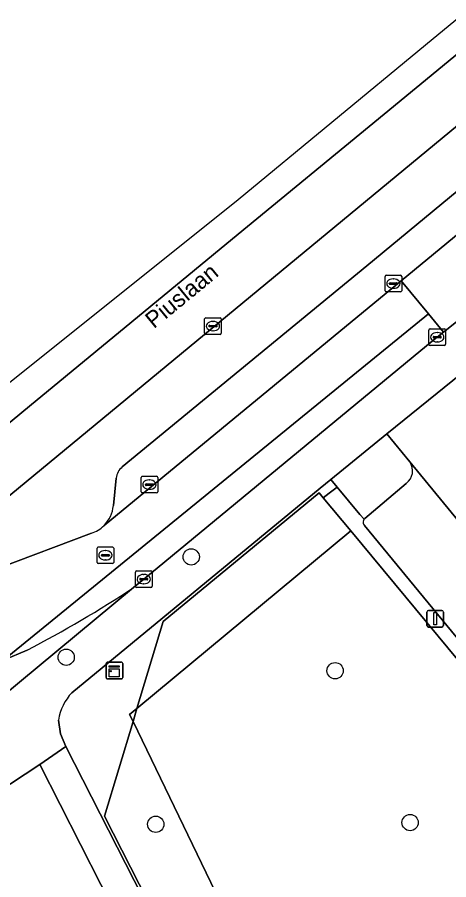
# Model space of a CAD drawing. Extents: x 162344 to 162869, y 381217 to 381818.
# Drawn here: x 162385.8 to 162411.7, y 381681.2 to 381732.9 of the extents above; entities that cross this region are included whole.
import ezdxf

# ---------------------------------------------------------------- set-up
doc = ezdxf.new("R2010")
doc.units = 0
for name, color, linetype in [('IMGEO_Berm_groen', 7, 'Continuous'), ('IMGEO_Boom', 7, 'Continuous'), ('IMGEO_Fietspad_open', 7, 'Continuous'), ('IMGEO_Groenvoorziening', 7, 'Continuous'), ('IMGEO_Haag', 7, 'Continuous'), ('IMGEO_Hek', 7, 'Continuous'), ('IMGEO_Kast', 7, 'Continuous'), ('IMGEO_Kolk', 7, 'Continuous'), ('IMGEO_Lichtmast', 7, 'Continuous'), ('IMGEO_Openbare_ruimte_label', 7, 'Continuous'), ('IMGEO_Pand', 7, 'Continuous'), ('IMGEO_Parkeervlak_open', 7, 'Continuous'), ('IMGEO_Rijbaan_lokaal_open', 7, 'Continuous'), ('IMGEO_Rijbaan_regionaal_gesloten', 7, 'Continuous'), ('IMGEO_Rioolput', 7, 'Continuous'), ('IMGEO_Voetpad_open', 7, 'Continuous')]:
    doc.layers.add(name, color=color, linetype=linetype)

msp = doc.modelspace()

# ---------------------------------------------------------------- linework, layer by layer
at = {"layer": 'IMGEO_Berm_groen'}
for points in [[(162427.549, 381739.121), (162380.785, 381700.486), (162378.448, 381698.604), (162378.415, 381698.577)], [(162392.111, 381705.94), (162406.798, 381718.03), (162423.778, 381732.047)], [(162391.573, 381703.626), (162391.75, 381705.275)], [(162378.988, 381697.731), (162390.253, 381701.967)]]:
    msp.add_lwpolyline(points, dxfattribs=at)
for centre, radius, start, end in [((162392.677, 381705.202), 0.93, 127.4995, 175.5092), ((162389.665, 381703.783), 1.914, 314.7105, 355.287), ((162389.679, 381703.781), 1.903, 287.5427, 314.4514)]:
    msp.add_arc(centre, radius, start, end, dxfattribs=at)
at = {"layer": 'IMGEO_Boom'}
for centre in [(162396.248, 381700.541), (162388.74, 381694.516), (162404.892, 381693.706), (162394.119, 381684.483), (162409.395, 381684.587)]:
    msp.add_circle(centre, 0.489, dxfattribs=at)
at = {"layer": 'IMGEO_Fietspad_open'}
for points in [[(162404.407, 381708.299), (162410.842, 381713.593), (162411.025, 381713.735), (162411.399, 381714.036), (162410.493, 381715.139), (162384.973, 381694.341), (162386.399, 381694.941)], [(162392.785, 381698.696), (162393.401, 381699.206), (162404.407, 381708.299)], [(162384.736, 381692.037), (162392.785, 381698.696)], [(162386.399, 381694.941), (162384.973, 381694.341), (162379.481, 381692.031)]]:
    msp.add_lwpolyline(points, dxfattribs=at)
msp.add_arc((162352.772, 381759.437), 72.736, 297.53671, 303.37478, dxfattribs=at)
msp.add_arc((162352.772, 381759.437), 72.736, 297.53671, 303.37478, dxfattribs=at)
at = {"layer": 'IMGEO_Groenvoorziening'}
for points in [[(162409.377, 381706.246), (162407.99, 381707.932), (162404.629, 381705.179), (162405.005, 381704.732), (162406.381, 381703.097), (162406.631, 381702.797), (162406.684, 381702.852), (162409.166, 381704.953)], [(162396.273, 381674.72), (162391.044, 381684.973), (162392.753, 381690.648), (162392.548, 381691.072), (162392.992, 381691.44), (162394.565, 381696.663), (162403.931, 381704.392), (162404.176, 381704.097), (162404.542, 381704.377), (162405.005, 381704.732), (162404.629, 381705.179), (162403.996, 381704.66), (162389.083, 381692.387)], [(162406.593, 381702.73), (162406.631, 381702.797), (162406.381, 381703.097), (162405.005, 381704.732), (162404.542, 381704.377), (162404.176, 381704.097), (162405.833, 381702.099), (162427.975, 381675.41), (162428.502, 381675.847), (162424.466, 381680.783), (162406.648, 381702.432)], [(162388.277, 381690.743), (162388.407, 381689.921), (162388.726, 381689.153), (162404.119, 381658.971), (162407.188, 381660.531), (162407.267, 381660.571), (162407.195, 381660.721), (162407.006, 381661.112), (162406.916, 381661.066), (162404.205, 381659.696), (162396.273, 381674.72)]]:
    msp.add_lwpolyline(points, dxfattribs=at)
for points in [[(162404.176, 381704.097), (162403.931, 381704.392), (162394.565, 381696.663), (162392.992, 381691.44), (162405.833, 381702.099)], [(162427.316, 381671.372), (162427.522, 381671.476), (162427.975, 381675.41), (162405.833, 381702.099), (162392.992, 381691.44), (162392.753, 381690.648), (162407.006, 381661.112)], [(162392.992, 381691.44), (162392.548, 381691.072), (162392.753, 381690.648)], [(162392.753, 381690.648), (162391.044, 381684.973), (162396.273, 381674.72), (162404.205, 381659.696), (162406.916, 381661.066), (162407.006, 381661.112)]]:
    msp.add_lwpolyline(points, close=True, dxfattribs=at)
for centre, radius, start, end in [((162408.586, 381705.711), 0.955, 307.4007, 34.0629), ((162406.863, 381702.626), 0.29, 158.9089, 222.0052), ((162391.289, 381690.286), 3.046, 136.3923, 171.3733)]:
    msp.add_arc(centre, radius, start, end, dxfattribs=at)
at = {"layer": 'IMGEO_Haag'}
msp.add_lwpolyline([(162406.593, 381702.73), (162406.631, 381702.797), (162406.381, 381703.097), (162405.005, 381704.732), (162404.542, 381704.377), (162404.176, 381704.097), (162405.833, 381702.099), (162427.975, 381675.41), (162428.502, 381675.847), (162424.466, 381680.783), (162406.648, 381702.432)], dxfattribs=at)
msp.add_arc((162406.863, 381702.626), 0.29, 158.9089, 222.0052, dxfattribs=at)
at = {"layer": 'IMGEO_Hek'}
for points in [[(162404.176, 381704.097), (162403.931, 381704.392), (162394.565, 381696.663), (162392.992, 381691.44)], [(162405.833, 381702.099), (162404.176, 381704.097)], [(162427.975, 381675.41), (162405.833, 381702.099)], [(162392.992, 381691.44), (162392.753, 381690.648)], [(162392.753, 381690.648), (162391.044, 381684.973), (162396.273, 381674.72), (162404.205, 381659.696), (162406.916, 381661.066)]]:
    msp.add_lwpolyline(points, dxfattribs=at)
at = {"layer": 'IMGEO_Kast'}
for p, q in [((162391.134, 381693.289), (162391.134, 381694.13)), ((162391.134, 381694.13), (162391.134, 381693.289)), ((162391.209, 381694.214), (162392.05, 381694.214)), ((162392.05, 381694.214), (162391.209, 381694.214)), ((162392.134, 381694.139), (162392.134, 381693.298)), ((162392.134, 381693.298), (162392.134, 381694.139)), ((162392.059, 381693.214), (162391.218, 381693.214)), ((162391.218, 381693.214), (162392.059, 381693.214))]:
    msp.add_line(p, q, dxfattribs=at)
for points in [[(162391.329, 381694.004), (162391.929, 381694.004), (162391.929, 381693.919), (162391.329, 381693.919), (162391.329, 381694.004)], [(162391.329, 381693.829), (162391.929, 381693.829), (162391.929, 381693.34), (162391.329, 381693.34), (162391.329, 381693.829)]]:
    msp.add_lwpolyline(points, dxfattribs=at)
msp.add_circle((162391.413, 381693.678), 0.0377, dxfattribs=at)
for centre, start, end in [((162391.212, 381694.136), 92.4484, 184.2845), ((162391.212, 381694.136), 92.4484, 184.2845), ((162392.056, 381694.136), 2.4484, 94.2845), ((162392.056, 381694.136), 2.4484, 94.2845), ((162391.212, 381693.292), 182.4484, 274.2845), ((162391.212, 381693.292), 182.4484, 274.2845), ((162392.056, 381693.292), 272.4484, 4.2845), ((162392.056, 381693.292), 272.4484, 4.2845)]:
    msp.add_arc(centre, 0.0779, start, end, dxfattribs=at)
at = {"layer": 'IMGEO_Kolk'}
for p, q in [((162407.887, 381716.526), (162407.887, 381717.378)), ((162407.962, 381717.452), (162408.814, 381717.452)), ((162408.375, 381717.232), (162408.4, 381717.232)), ((162408.888, 381717.378), (162408.888, 381716.526)), ((162408.146, 381716.946), (162408.146, 381716.958)), ((162408.584, 381716.909), (162408.186, 381716.909)), ((162408.189, 381716.995), (162408.587, 381716.995)), ((162408.63, 381716.958), (162408.63, 381716.946)), ((162408.814, 381716.452), (162407.962, 381716.452)), ((162408.398, 381716.672), (162408.373, 381716.672)), ((162397.055, 381713.978), (162397.055, 381714.83)), ((162397.13, 381714.904), (162397.982, 381714.904)), ((162397.543, 381714.684), (162397.568, 381714.684)), ((162398.056, 381714.83), (162398.056, 381713.978)), ((162397.314, 381714.398), (162397.314, 381714.41)), ((162397.752, 381714.361), (162397.354, 381714.361)), ((162397.357, 381714.447), (162397.755, 381714.447)), ((162397.566, 381714.124), (162397.541, 381714.124)), ((162397.798, 381714.41), (162397.798, 381714.398)), ((162410.524, 381713.309), (162410.524, 381714.161)), ((162410.599, 381714.235), (162411.451, 381714.235)), ((162411.525, 381714.161), (162411.525, 381713.309)), ((162397.982, 381713.904), (162397.13, 381713.904)), ((162410.783, 381713.729), (162410.783, 381713.741)), ((162411.221, 381713.692), (162410.823, 381713.692)), ((162410.826, 381713.778), (162411.224, 381713.778)), ((162411.012, 381714.015), (162411.037, 381714.015)), ((162411.267, 381713.741), (162411.267, 381713.729)), ((162411.451, 381713.235), (162410.599, 381713.235)), ((162411.035, 381713.455), (162411.01, 381713.455)), ((162393.237, 381704.454), (162393.237, 381705.306)), ((162393.312, 381705.38), (162394.164, 381705.38)), ((162394.238, 381705.306), (162394.238, 381704.454)), ((162393.496, 381704.874), (162393.496, 381704.886)), ((162393.934, 381704.837), (162393.536, 381704.837)), ((162393.539, 381704.923), (162393.937, 381704.923)), ((162393.725, 381705.16), (162393.75, 381705.16)), ((162393.98, 381704.886), (162393.98, 381704.874)), ((162394.164, 381704.38), (162393.312, 381704.38)), ((162393.748, 381704.6), (162393.723, 381704.6)), ((162392.9, 381698.78), (162392.9, 381699.632)), ((162392.975, 381699.706), (162393.827, 381699.706)), ((162393.901, 381699.632), (162393.901, 381698.78)), ((162393.159, 381699.2), (162393.159, 381699.212)), ((162393.597, 381699.163), (162393.199, 381699.163)), ((162393.202, 381699.249), (162393.6, 381699.249)), ((162393.388, 381699.486), (162393.413, 381699.486)), ((162393.643, 381699.212), (162393.643, 381699.2)), ((162393.827, 381698.706), (162392.975, 381698.706)), ((162393.411, 381698.926), (162393.386, 381698.926))]:
    msp.add_line(p, q, dxfattribs=at)
for points in [[(162407.887, 381716.526), (162407.887, 381717.378)], [(162407.962, 381717.452), (162408.814, 381717.452)], [(162408.888, 381717.378), (162408.888, 381716.526)], [(162408.814, 381716.452), (162407.962, 381716.452)], [(162397.055, 381713.978), (162397.055, 381714.83)], [(162397.13, 381714.904), (162397.982, 381714.904)], [(162398.056, 381714.83), (162398.056, 381713.978)], [(162410.524, 381713.309), (162410.524, 381714.161)], [(162410.599, 381714.235), (162411.451, 381714.235)], [(162411.525, 381714.161), (162411.525, 381713.309)], [(162397.982, 381713.904), (162397.13, 381713.904)], [(162411.451, 381713.235), (162410.599, 381713.235)], [(162393.237, 381704.454), (162393.237, 381705.306)], [(162393.312, 381705.38), (162394.164, 381705.38)], [(162394.238, 381705.306), (162394.238, 381704.454)], [(162394.164, 381704.38), (162393.312, 381704.38)], [(162392.9, 381698.78), (162392.9, 381699.632)], [(162392.975, 381699.706), (162393.827, 381699.706)], [(162393.901, 381699.632), (162393.901, 381698.78)], [(162393.827, 381698.706), (162392.975, 381698.706)]]:
    msp.add_lwpolyline(points, dxfattribs=at)
for centre, radius, start, end in [((162407.964, 381717.376), 0.0765, 91.552, 178.448), ((162407.964, 381717.376), 0.0765, 91.552, 178.448), ((162408.812, 381717.376), 0.0765, 1.552, 88.448), ((162408.812, 381717.376), 0.0765, 1.552, 88.448), ((162408.186, 381716.955), 0.0403, 85.8775, 175.7526), ((162408.183, 381716.945), 0.0366, 178.938, 274.7102), ((162408.587, 381716.952), 0.043, 264.8664, 352.4533), ((162408.591, 381716.957), 0.0386, 1.7309, 96.639), ((162407.964, 381716.528), 0.0765, 181.552, 268.448), ((162407.964, 381716.528), 0.0765, 181.552, 268.448), ((162408.812, 381716.528), 0.0765, 271.552, 358.448), ((162408.812, 381716.528), 0.0765, 271.552, 358.448), ((162397.132, 381714.828), 0.0765, 91.552, 178.448), ((162397.132, 381714.828), 0.0765, 91.552, 178.448), ((162397.98, 381714.828), 0.0765, 1.552, 88.448), ((162397.98, 381714.828), 0.0765, 1.552, 88.448), ((162397.354, 381714.407), 0.0403, 85.8775, 175.7526), ((162397.351, 381714.397), 0.0366, 178.938, 274.7102), ((162397.755, 381714.404), 0.043, 264.8664, 352.4533), ((162397.759, 381714.409), 0.0386, 1.7309, 96.639), ((162410.601, 381714.159), 0.0765, 91.552, 178.448), ((162410.601, 381714.159), 0.0765, 91.552, 178.448), ((162411.449, 381714.159), 0.0765, 1.552, 88.448), ((162411.449, 381714.159), 0.0765, 1.552, 88.448), ((162397.132, 381713.98), 0.0765, 181.552, 268.448), ((162397.132, 381713.98), 0.0765, 181.552, 268.448), ((162397.98, 381713.98), 0.0765, 271.552, 358.448), ((162397.98, 381713.98), 0.0765, 271.552, 358.448), ((162410.823, 381713.738), 0.0403, 85.8775, 175.7526), ((162410.82, 381713.728), 0.0366, 178.938, 274.7102), ((162411.224, 381713.735), 0.043, 264.8664, 352.4533), ((162411.228, 381713.74), 0.0386, 1.7309, 96.639), ((162410.601, 381713.311), 0.0765, 181.552, 268.448), ((162410.601, 381713.311), 0.0765, 181.552, 268.448), ((162411.449, 381713.311), 0.0765, 271.552, 358.448), ((162411.449, 381713.311), 0.0765, 271.552, 358.448), ((162393.314, 381705.304), 0.0765, 91.552, 178.448), ((162393.314, 381705.304), 0.0765, 91.552, 178.448), ((162394.162, 381705.304), 0.0765, 1.552, 88.448), ((162394.162, 381705.304), 0.0765, 1.552, 88.448), ((162393.536, 381704.883), 0.0403, 85.8775, 175.7526), ((162393.533, 381704.873), 0.0366, 178.938, 274.7102), ((162393.937, 381704.88), 0.043, 264.8664, 352.4533), ((162393.941, 381704.885), 0.0386, 1.7309, 96.639), ((162393.314, 381704.456), 0.0765, 181.552, 268.448), ((162393.314, 381704.456), 0.0765, 181.552, 268.448), ((162394.162, 381704.456), 0.0765, 271.552, 358.448), ((162394.162, 381704.456), 0.0765, 271.552, 358.448), ((162392.977, 381699.63), 0.0765, 91.552, 178.448), ((162392.977, 381699.63), 0.0765, 91.552, 178.448), ((162393.825, 381699.63), 0.0765, 1.552, 88.448), ((162393.825, 381699.63), 0.0765, 1.552, 88.448), ((162393.199, 381699.209), 0.0403, 85.8775, 175.7526), ((162393.196, 381699.199), 0.0366, 178.938, 274.7102), ((162393.6, 381699.206), 0.043, 264.8664, 352.4533), ((162393.604, 381699.211), 0.0386, 1.7309, 96.639), ((162392.977, 381698.782), 0.0765, 181.552, 268.448), ((162392.977, 381698.782), 0.0765, 181.552, 268.448), ((162393.825, 381698.782), 0.0765, 271.552, 358.448), ((162393.825, 381698.782), 0.0765, 271.552, 358.448)]:
    msp.add_arc(centre, radius, start, end, dxfattribs=at)
for centre, major_axis, ratio, start_param, end_param in [((162408.374, 381716.952), (-0.387, 0.002), 0.722429, 4.712389, 7.853982), ((162408.399, 381716.952), (-0.39, 0.002), 0.717154, 1.570796, 4.712389), ((162397.542, 381714.404), (-0.387, 0.002), 0.722429, 4.712389, 7.853982), ((162397.567, 381714.404), (-0.39, 0.002), 0.717154, 1.570796, 4.712389), ((162411.011, 381713.735), (-0.387, 0.002), 0.722429, 4.712389, 7.853982), ((162411.036, 381713.735), (-0.39, 0.002), 0.717154, 1.570796, 4.712389), ((162393.724, 381704.88), (-0.387, 0.002), 0.722429, 4.712389, 7.853982), ((162393.749, 381704.88), (-0.39, 0.002), 0.717154, 1.570796, 4.712389), ((162393.387, 381699.206), (-0.387, 0.002), 0.722429, 4.712389, 7.853982), ((162393.412, 381699.206), (-0.39, 0.002), 0.717154, 1.570796, 4.712389)]:
    msp.add_ellipse(centre, major_axis=major_axis, ratio=ratio, start_param=start_param, end_param=end_param, dxfattribs=at)
at = {"layer": 'IMGEO_Lichtmast'}
for p, q in [((162410.407, 381696.427), (162410.407, 381697.227)), ((162410.407, 381697.227), (162410.407, 381696.427)), ((162410.507, 381697.327), (162411.297, 381697.327)), ((162411.297, 381697.327), (162410.507, 381697.327)), ((162411.397, 381697.227), (162411.397, 381696.427)), ((162411.397, 381696.427), (162411.397, 381697.227)), ((162411.297, 381696.327), (162410.507, 381696.327)), ((162410.507, 381696.327), (162411.297, 381696.327))]:
    msp.add_line(p, q, dxfattribs=at)
msp.add_lwpolyline([(162410.827, 381697.202), (162410.977, 381697.202), (162410.977, 381696.452), (162410.827, 381696.452), (162410.827, 381697.202)], dxfattribs=at)
for centre, start, end in [((162410.507, 381697.227), 90, 180), ((162410.507, 381697.227), 90, 180), ((162411.297, 381697.227), 0, 90), ((162411.297, 381697.227), 360, 90), ((162410.507, 381696.427), 180, 270), ((162410.507, 381696.427), 180, 270), ((162411.297, 381696.427), 270, 0), ((162411.297, 381696.427), 270, 0)]:
    msp.add_arc(centre, 0.1, start, end, dxfattribs=at)
at = {"layer": 'IMGEO_Pand'}
msp.add_lwpolyline([(162392.04, 381678.467), (162387.157, 381688.064), (162376.39, 381680.988), (162376.598, 381680.579), (162372.211, 381677.413), (162372.002, 381677.823), (162370.461, 381676.653), (162365.422, 381672.828), (162365.137, 381671.194), (162367.686, 381666.185), (162368.209, 381666.451), (162375.698, 381670.206), (162380.741, 381672.718), (162380.866, 381672.782), (162387.474, 381676.144), (162387.584, 381676.2)], close=True, dxfattribs=at)
at = {"layer": 'IMGEO_Parkeervlak_open'}
for points in [[(162408.86, 381717.127), (162423.709, 381729.379), (162425.507, 381730.862), (162444.009, 381746.21)], [(162440.727, 381746.087), (162423.778, 381732.047), (162406.798, 381718.03), (162392.111, 381705.94)], [(162391.012, 381702.423), (162408.292, 381716.658), (162408.86, 381717.127)], [(162431.239, 381672.964), (162434.507, 381675.673), (162409.377, 381706.246)], [(162391.75, 381705.275), (162391.573, 381703.626)], [(162409.166, 381704.953), (162406.684, 381702.852), (162406.631, 381702.797), (162406.593, 381702.73)], [(162406.648, 381702.432), (162424.466, 381680.783), (162428.502, 381675.847), (162428.569, 381675.765), (162430.818, 381673.015)]]:
    msp.add_lwpolyline(points, dxfattribs=at)
for centre, radius, start, end in [((162392.677, 381705.202), 0.93, 127.4995, 175.5092), ((162408.586, 381705.711), 0.955, 307.4007, 34.0629), ((162389.665, 381703.783), 1.914, 314.7105, 355.287), ((162406.863, 381702.626), 0.29, 158.9089, 222.0052)]:
    msp.add_arc(centre, radius, start, end, dxfattribs=at)
at = {"layer": 'IMGEO_Rijbaan_lokaal_open'}
for points in [[(162424.054, 381724.411), (162426.277, 381726.338), (162425.365, 381727.418), (162423.709, 381729.379), (162408.86, 381717.127), (162410.493, 381715.139), (162411.399, 381714.036), (162413.373, 381715.625)], [(162410.493, 381715.139), (162408.86, 381717.127), (162408.292, 381716.658), (162391.012, 381702.423)], [(162365.348, 381686.086), (162379.481, 381692.031), (162384.973, 381694.341), (162410.493, 381715.139)], [(162413.686, 381710.091), (162412.482, 381711.546), (162407.99, 381707.932), (162409.377, 381706.246), (162434.507, 381675.673), (162435.989, 381676.902), (162437.013, 381677.75), (162438.713, 381679.16)], [(162390.253, 381701.967), (162378.988, 381697.731)]]:
    msp.add_lwpolyline(points, dxfattribs=at)
msp.add_arc((162389.679, 381703.781), 1.903, 287.5427, 314.4514, dxfattribs=at)
at = {"layer": 'IMGEO_Rijbaan_regionaal_gesloten'}
for points in [[(162462.115, 381773.979), (162410.314, 381731.264), (162399.07, 381721.993), (162374.915, 381702.657), (162361.666, 381692.052), (162362.701, 381690.133), (162371.215, 381696.991), (162380.386, 381704.538), (162386.535, 381709.599), (162392.685, 381714.659), (162398.731, 381719.635), (162407.84, 381727.131), (162413.937, 381732.148), (162423.062, 381739.723)], [(162423.062, 381739.723), (162413.937, 381732.148), (162407.84, 381727.131), (162398.731, 381719.635), (162392.685, 381714.659), (162386.535, 381709.599), (162380.386, 381704.538), (162371.215, 381696.991), (162362.701, 381690.133), (162364.363, 381687.052), (162378.415, 381698.577), (162378.448, 381698.604), (162380.785, 381700.486), (162427.549, 381739.121)]]:
    msp.add_lwpolyline(points, dxfattribs=at)
at = {"layer": 'IMGEO_Rioolput'}
for p, q in [((162390.667, 381701.137), (162391.519, 381701.137)), ((162390.592, 381700.211), (162390.592, 381701.063)), ((162390.851, 381700.631), (162390.851, 381700.643)), ((162390.894, 381700.68), (162391.292, 381700.68)), ((162391.08, 381700.917), (162391.105, 381700.917)), ((162391.335, 381700.643), (162391.335, 381700.631)), ((162391.593, 381701.063), (162391.593, 381700.211)), ((162391.519, 381700.137), (162390.667, 381700.137)), ((162391.289, 381700.594), (162390.891, 381700.594)), ((162391.103, 381700.357), (162391.078, 381700.357))]:
    msp.add_line(p, q, dxfattribs=at)
for points in [[(162390.667, 381701.137), (162391.519, 381701.137)], [(162390.592, 381700.211), (162390.592, 381701.063)], [(162391.593, 381701.063), (162391.593, 381700.211)], [(162391.519, 381700.137), (162390.667, 381700.137)]]:
    msp.add_lwpolyline(points, dxfattribs=at)
for centre, radius, start, end in [((162390.669, 381701.061), 0.0765, 91.552, 178.448), ((162390.669, 381701.061), 0.0765, 91.552, 178.448), ((162391.517, 381701.061), 0.0765, 1.552, 88.448), ((162391.517, 381701.061), 0.0765, 1.552, 88.448), ((162390.891, 381700.64), 0.0403, 85.8775, 175.7526), ((162390.888, 381700.63), 0.0366, 178.938, 274.7102), ((162391.292, 381700.637), 0.043, 264.8664, 352.4533), ((162391.296, 381700.642), 0.0386, 1.7309, 96.639), ((162390.669, 381700.213), 0.0765, 181.552, 268.448), ((162390.669, 381700.213), 0.0765, 181.552, 268.448), ((162391.517, 381700.213), 0.0765, 271.552, 358.448), ((162391.517, 381700.213), 0.0765, 271.552, 358.448)]:
    msp.add_arc(centre, radius, start, end, dxfattribs=at)
for centre, major_axis, ratio, start_param, end_param in [((162391.079, 381700.637), (-0.387, 0.002), 0.722429, 4.712389, 7.853982), ((162391.104, 381700.637), (-0.39, 0.002), 0.717154, 1.570796, 4.712389)]:
    msp.add_ellipse(centre, major_axis=major_axis, ratio=ratio, start_param=start_param, end_param=end_param, dxfattribs=at)
at = {"layer": 'IMGEO_Voetpad_open'}
for points in [[(162413.373, 381715.625), (162411.399, 381714.036), (162411.025, 381713.735), (162410.842, 381713.593), (162404.407, 381708.299), (162393.401, 381699.206), (162392.785, 381698.696), (162384.736, 381692.037), (162369.283, 381679.209), (162367.406, 381677.651)], [(162389.083, 381692.387), (162403.996, 381704.66), (162404.629, 381705.179), (162407.99, 381707.932), (162412.482, 381711.546), (162415.625, 381714.103)], [(162388.726, 381689.153), (162388.407, 381689.921), (162388.277, 381690.743)], [(162361.419, 381669.904), (162365.422, 381672.828), (162370.461, 381676.653), (162372.002, 381677.823), (162372.211, 381677.413), (162376.598, 381680.579), (162376.39, 381680.988), (162387.157, 381688.064), (162388.726, 381689.153)]]:
    msp.add_lwpolyline(points, dxfattribs=at)
msp.add_lwpolyline([(162388.726, 381689.153), (162387.157, 381688.064), (162392.04, 381678.467), (162395.311, 381672.039), (162396.929, 381668.763), (162397.166, 381668.282), (162397.724, 381667.152), (162398.964, 381664.64), (162402.236, 381658.014), (162404.119, 381658.971)], close=True, dxfattribs=at)
msp.add_arc((162391.289, 381690.286), 3.046, 136.3923, 171.3733, dxfattribs=at)

# ---------------------------------------------------------------- texts
at = {"layer": 'IMGEO_Openbare_ruimte_label'}
msp.add_text('Piuslaan', height=1, rotation=39.4022, dxfattribs=at).set_placement((162394.006, 381714.214))

doc.saveas('drawing.dxf')
